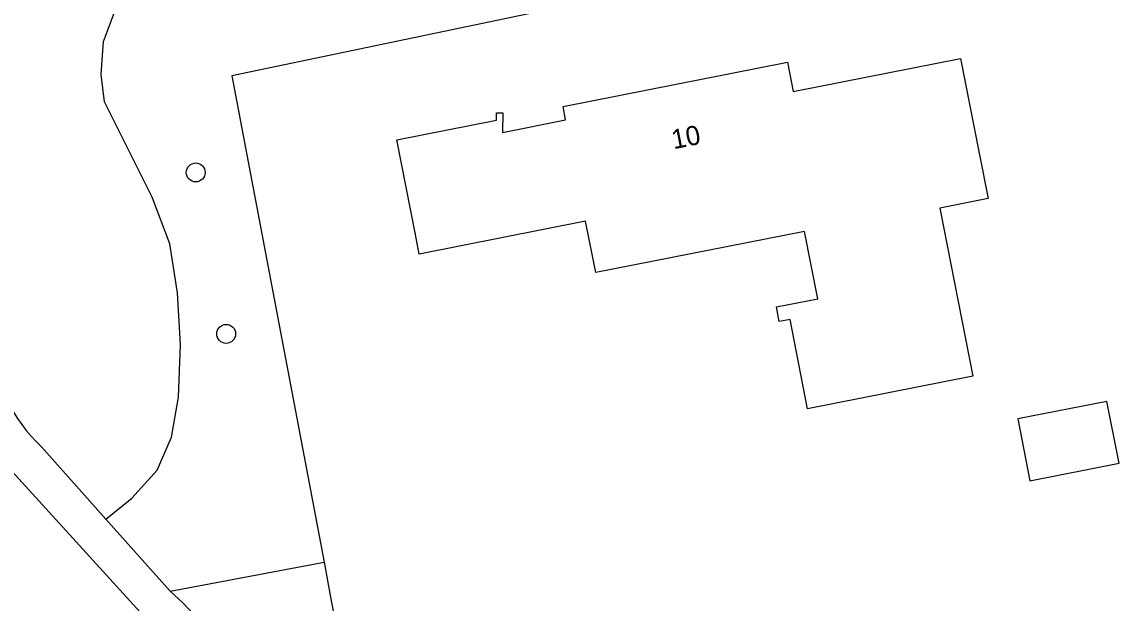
# Model space of a CAD drawing. Extents: x 157663 to 158496, y 379212 to 380934.
# Drawn here: x 158257.5 to 158314.3, y 380182.1 to 380212.2 of the extents above; entities that cross this region are included whole.
import ezdxf

# ---------------------------------------------------------------- set-up
doc = ezdxf.new("R2010")
doc.units = 0
for name, color, linetype in [('IMGEO_Boom', 7, 'Continuous'), ('IMGEO_Groenvoorziening', 7, 'Continuous'), ('IMGEO_Pand', 7, 'Continuous'), ('IMGEO_Pand_nummerreeks', 7, 'Continuous'), ('IMGEO_Voetpad_halfverhard', 7, 'Continuous')]:
    doc.layers.add(name, color=color, linetype=linetype)

msp = doc.modelspace()

# ---------------------------------------------------------------- linework, layer by layer
at = {"layer": 'IMGEO_Boom'}
for centre in [(158266.48, 380204.429), (158268.058, 380196.073)]:
    msp.add_circle(centre, 0.489, dxfattribs=at)
at = {"layer": 'IMGEO_Groenvoorziening'}
for points in [[(158261.824, 380186.49), (158263.178, 380187.562), (158264.483, 380189.025), (158265.228, 380190.728), (158265.591, 380192.798), (158265.699, 380195.528), (158265.541, 380198.206), (158265.141, 380200.731), (158264.222, 380203.141), (158261.76, 380208.086), (158261.592, 380209.494), (158261.702, 380211.208), (158262.371, 380213), (158263.345, 380214.564), (158264.244, 380215.582), (158265.258, 380216.118), (158266.388, 380215.994), (158268.332, 380215.25), (158269.273, 380214.478), (158287.12, 380217.687)], [(158287.935, 380213.528), (158268.358, 380209.436), (158273.123, 380184.264)], [(158265.157, 380182.756), (158273.123, 380184.264)], [(158273.123, 380184.264), (158273.465, 380182.455), (158273.961, 380179.833), (158277.387, 380180.54), (158285.406, 380138.478), (158313.58, 380143.89)]]:
    msp.add_lwpolyline(points, dxfattribs=at)
at = {"layer": 'IMGEO_Pand'}
for points in [[(158298.159, 380192.202), (158297.248, 380196.826), (158296.694, 380196.717), (158296.546, 380197.472), (158298.68, 380197.892), (158297.993, 380201.378), (158287.19, 380199.249), (158286.668, 380201.899), (158278.055, 380200.202), (158277.856, 380201.213), (158276.889, 380206.118), (158282.047, 380207.135), (158282.053, 380207.516), (158282.373, 380207.511), (158282.358, 380206.501), (158285.633, 380207.146), (158285.497, 380207.842), (158297.116, 380210.132), (158297.415, 380208.616), (158306.074, 380210.323), (158307.04, 380205.418), (158307.501, 380203.08), (158304.996, 380202.586), (158306.71, 380193.888), (158298.159, 380192.202)], [(158314.283, 380189.384), (158313.653, 380192.582), (158309.034, 380191.671), (158309.664, 380188.474), (158314.283, 380189.384)]]:
    msp.add_lwpolyline(points, dxfattribs=at)
at = {"layer": 'IMGEO_Voetpad_halfverhard'}
for points in [[(158261.824, 380186.49), (158258.488, 380190.228)], [(158256.98, 380188.955), (158264.303, 380180.919)], [(158265.157, 380182.756), (158261.824, 380186.49)], [(158271.436, 380170.447), (158270.983, 380172.336), (158270.637, 380173.908), (158270.152, 380175.443), (158269.532, 380176.928), (158268.782, 380178.352), (158267.908, 380179.704), (158266.916, 380180.972), (158265.815, 380182.146), (158265.157, 380182.756)]]:
    msp.add_lwpolyline(points, dxfattribs=at)
msp.add_arc((158264.739, 380196.743), 9.028, 187.3291, 226.185, dxfattribs=at)

# ---------------------------------------------------------------- texts
at = {"layer": 'IMGEO_Pand_nummerreeks'}
msp.add_text('10', height=1, rotation=11.1496, dxfattribs=at).set_placement((158291.222, 380205.628))

doc.saveas('drawing.dxf')
